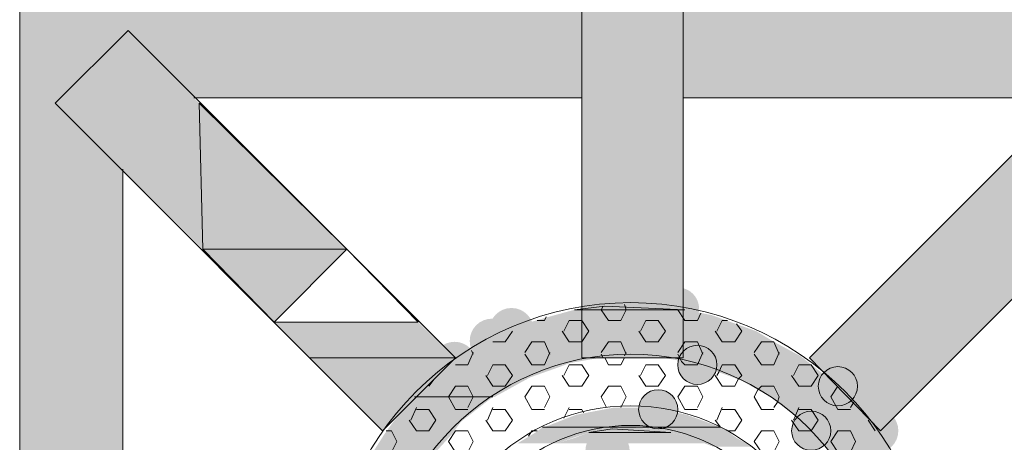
# Model space of a CAD drawing. Extents: x 3940905 to 4145695, y 925352 to 1109797.
# Tile 787 of 1056: x 4038846 to 4039127, y 1099977 to 1100098. Entities that reach past the tile are written whole.
import ezdxf

# ---------------------------------------------------------------- set-up
doc = ezdxf.new("R2010")
doc.units = 0
doc.header["$LTSCALE"] = 750
doc.header["$MEASUREMENT"] = 0
doc.layers.add('CKD Equipments', color=252, linetype='CONTINUOUS', lineweight=0)

msp = doc.modelspace()

# ---------------------------------------------------------------- hatches: boundary and pattern name
at = {"layer": 'CKD Equipments', "true_color": 0xffffff}
h = msp.add_hatch(color=7, dxfattribs=at)
h.paths.add_polyline_path([(4038845.56, 1100095.18), (4039006.35, 1100105.36), (4038845.56, 1100105.36)])
h.paths.add_polyline_path([(4039006.35, 1100095.18), (4038845.56, 1100095.18), (4039006.35, 1100105.36)])
at = {"layer": 'CKD Equipments', "true_color": 0x808080}
h = msp.add_hatch(color=8, dxfattribs=at)
h.paths.add_polyline_path([(4039006.35, 1100053.46), (4039035.35, 1100105.36), (4039006.35, 1100105.36)])
h.paths.add_polyline_path([(4039035.35, 1100053.46), (4039006.35, 1100053.46), (4039035.35, 1100105.36)])
at = {"layer": 'CKD Equipments', "true_color": 0xffffff}
h = msp.add_hatch(color=7, dxfattribs=at)
h.paths.add_polyline_path([(4039035.35, 1100095.18), (4039195.62, 1100105.36), (4039035.35, 1100105.36)])
h.paths.add_polyline_path([(4039195.62, 1100095.18), (4039035.35, 1100095.18), (4039195.62, 1100105.36)])
h = msp.add_hatch(color=7, dxfattribs=at)
h.paths.add_polyline_path([(4038845.56, 1100074.32), (4038876.6, 1100095.18), (4038845.56, 1100095.18)])
h.paths.add_polyline_path([(4038855.74, 1100074.32), (4038845.56, 1100074.32), (4038876.6, 1100095.18)])
at = {"layer": 'CKD Equipments', "true_color": 0x808080}
h = msp.add_hatch(color=8, dxfattribs=at)
h.paths.add_polyline_path([(4038855.74, 1100074.32), (4038896.95, 1100074.32), (4038876.6, 1100095.18)])
h.paths.add_polyline_path([(4038897.97, 1100032.6), (4038855.74, 1100074.32), (4038896.95, 1100074.32)])
at = {"layer": 'CKD Equipments', "true_color": 0xffffff}
h = msp.add_hatch(color=7, dxfattribs=at)
h.paths.add_polyline_path([(4038895.42, 1100075.85), (4039006.35, 1100095.18), (4038876.6, 1100095.18)])
h.paths.add_polyline_path([(4039006.35, 1100075.85), (4038895.42, 1100075.85), (4039006.35, 1100095.18)])
h = msp.add_hatch(color=7, dxfattribs=at)
h.paths.add_polyline_path([(4039035.35, 1100075.85), (4039165.1, 1100095.18), (4039035.35, 1100095.18)])
h.paths.add_polyline_path([(4039145.76, 1100075.85), (4039035.35, 1100075.85), (4039165.1, 1100095.18)])
h = msp.add_hatch(color=7, dxfattribs=at)
h.paths.add_polyline_path([(4038845.56, 1100055.49), (4038855.74, 1100074.32), (4038845.56, 1100074.32)])
h.paths.add_polyline_path([(4038875.07, 1100055.49), (4038845.56, 1100055.49), (4038855.74, 1100074.32)])
at = {"layer": 'CKD Equipments', "true_color": 0x808080}
h = msp.add_hatch(color=8, dxfattribs=at)
h.paths.add_polyline_path([(4039102.51, 1100032.6), (4039185.45, 1100074.32), (4039144.23, 1100074.32)])
h.paths.add_polyline_path([(4039143.73, 1100032.6), (4039102.51, 1100032.6), (4039185.45, 1100074.32)])
at = {"layer": 'CKD Equipments', "true_color": 0xffffff}
h = msp.add_hatch(color=7, dxfattribs=at)
h.paths.add_polyline_path([(4038845.56, 1099944.57), (4038875.07, 1100055.49), (4038845.56, 1100055.49)])
h.paths.add_polyline_path([(4038875.07, 1099944.57), (4038845.56, 1099944.57), (4038875.07, 1100055.49)])
at = {"layer": 'CKD Equipments', "true_color": 0xff0000}
h = msp.add_hatch(color=1, dxfattribs=at)
h.paths.add_polyline_path([(4039006.35, 1100001.56), (4039035.35, 1100053.46), (4039006.35, 1100053.46)])
h.paths.add_polyline_path([(4039035.35, 1100001.56), (4039006.35, 1100001.56), (4039035.35, 1100053.46)])
h = msp.add_hatch(color=1, dxfattribs=at)
h.paths.add_polyline_path([(4039122.86, 1100011.74), (4039081.65, 1100011.74), (4039102.51, 1100032.6)])
h.paths.add_polyline_path([(4039071.47, 1100001.56), (4039122.86, 1100011.74), (4039081.65, 1100011.74)])
h.paths.add_polyline_path([(4039112.69, 1100001.56), (4039071.47, 1100001.56), (4039122.86, 1100011.74)])
at = {"layer": 'CKD Equipments', "true_color": 0x808080}
h = msp.add_hatch(color=8, dxfattribs=at)
h.paths.add_polyline_path([(4039122.86, 1100011.74), (4039143.73, 1100032.6), (4039102.51, 1100032.6)])
h.paths.add_polyline_path([(4039143.73, 1100032.6), (4039122.86, 1100011.74)], flags=16)
h = msp.add_hatch(color=8, dxfattribs=at)
edge = h.paths.add_edge_path(flags=16)
edge.add_arc((4039033.82, 1100015.55), 6.11, 0, 360)
h = msp.add_hatch(color=8, dxfattribs=at)
edge = h.paths.add_edge_path(flags=16)
edge.add_arc((4038986.25, 1100009.45), 6.35, 0, 360)
h = msp.add_hatch(color=8, dxfattribs=at)
h.paths.add_polyline_path([(4039043.49, 1100013.77), (4039004.31, 1100015.3), (4039035.86, 1100015.3)])
h.paths.add_polyline_path([(4038998.71, 1100013.77), (4039043.49, 1100013.77), (4039004.31, 1100015.3)])
h = msp.add_hatch(color=8, dxfattribs=at)
h.paths.add_polyline_path([(4039030.77, 1100016.32), (4039012.96, 1100016.32), (4039017.54, 1100016.83)])
h.paths.add_polyline_path([(4039035.86, 1100015.3), (4039030.77, 1100016.32), (4039012.96, 1100016.32)])
h = msp.add_hatch(color=8, dxfattribs=at)
edge = h.paths.add_edge_path(flags=16)
edge.add_arc((4038980.65, 1100006.39), 6.35, 0, 360)
h = msp.add_hatch(color=8, dxfattribs=at)
h.paths.add_polyline_path([(4039049.09, 1100011.74), (4038998.71, 1100013.77), (4039043.49, 1100013.77)])
h.paths.add_polyline_path([(4038991.59, 1100011.74), (4039049.09, 1100011.74), (4038998.71, 1100013.77)])
at = {"layer": 'CKD Equipments', "true_color": 0xff0000}
h = msp.add_hatch(color=1, dxfattribs=at)
h.paths.add_polyline_path([(4038928.5, 1100001.56), (4038959.54, 1100011.74), (4038918.32, 1100011.74)])
h.paths.add_polyline_path([(4038970.22, 1100001.56), (4038928.5, 1100001.56), (4038959.54, 1100011.74)])
at = {"layer": 'CKD Equipments', "true_color": 0x808080}
h = msp.add_hatch(color=8, dxfattribs=at)
h.paths.add_polyline_path([(4039061.3, 1100006.14), (4038985.99, 1100009.19), (4039056.21, 1100009.19)])
h.paths.add_polyline_path([(4038979.38, 1100006.14), (4039061.3, 1100006.14), (4038985.99, 1100009.19)])
h = msp.add_hatch(color=8, dxfattribs=at)
h.paths.add_polyline_path([(4039056.21, 1100009.19), (4038991.59, 1100011.74), (4039049.09, 1100011.74)])
h.paths.add_polyline_path([(4038985.99, 1100009.19), (4039056.21, 1100009.19), (4038991.59, 1100011.74)])
h = msp.add_hatch(color=8, dxfattribs=at)
edge = h.paths.add_edge_path(flags=16)
edge.add_arc((4038969.97, 1099999.78), 6.35, 0, 360)
h = msp.add_hatch(color=8, dxfattribs=at)
h.paths.add_polyline_path([(4039067.91, 1100002.58), (4038979.38, 1100006.14), (4039061.3, 1100006.14)])
h.paths.add_polyline_path([(4038974.29, 1100002.58), (4039067.91, 1100002.58), (4038979.38, 1100006.14)])
h = msp.add_hatch(color=8, dxfattribs=at)
edge = h.paths.add_edge_path(flags=16)
edge.add_arc((4039039.42, 1099999.53), 5.6, 0, 360)
h = msp.add_hatch(color=8, dxfattribs=at)
h.paths.add_polyline_path([(4039002.78, 1100000.03), (4038972.76, 1100002.07), (4039014.49, 1100002.07)])
h.paths.add_polyline_path([(4038969.71, 1100000.03), (4039002.78, 1100000.03), (4038972.76, 1100002.07)])
h = msp.add_hatch(color=8, dxfattribs=at)
h.paths.add_polyline_path([(4039068.93, 1100002.07), (4038974.29, 1100002.58), (4039067.91, 1100002.58)])
h.paths.add_polyline_path([(4038972.76, 1100002.07), (4039068.93, 1100002.07), (4038974.29, 1100002.58)])
h = msp.add_hatch(color=8, dxfattribs=at)
h.paths.add_polyline_path([(4039071.47, 1100000.03), (4039026.7, 1100002.07), (4039068.93, 1100002.07)])
h.paths.add_polyline_path([(4039038.4, 1100000.03), (4039071.47, 1100000.03), (4039026.7, 1100002.07)])
at = {"layer": 'CKD Equipments', "true_color": 0xff0000}
h = msp.add_hatch(color=1, dxfattribs=at)
h.paths.add_polyline_path([(4039091.83, 1099980.7), (4039112.69, 1100001.56), (4039071.47, 1100001.56)])
h.paths.add_polyline_path([(4039112.69, 1100001.56), (4039091.83, 1099980.7)], flags=16)
at = {"layer": 'CKD Equipments', "true_color": 0x808080}
h = msp.add_hatch(color=8, dxfattribs=at)
edge = h.paths.add_edge_path(flags=16)
edge.add_arc((4038962.08, 1099993.42), 6.61, 0, 360)
h = msp.add_hatch(color=8, dxfattribs=at)
h.paths.add_polyline_path([(4038991.59, 1099995.96), (4038968.19, 1099999.02), (4039000.24, 1099999.02)])
h.paths.add_polyline_path([(4038965.13, 1099995.96), (4038991.59, 1099995.96), (4038968.19, 1099999.02)])
h = msp.add_hatch(color=8, dxfattribs=at)
h.paths.add_polyline_path([(4039000.24, 1099999.02), (4038969.71, 1100000.03), (4039002.78, 1100000.03)])
h.paths.add_polyline_path([(4038968.19, 1099999.02), (4039000.24, 1099999.02), (4038969.71, 1100000.03)])
h = msp.add_hatch(color=8, dxfattribs=at)
h.paths.add_polyline_path([(4039076.56, 1099995.96), (4039038.4, 1100000.03), (4039071.47, 1100000.03)])
h.paths.add_polyline_path([(4039049.6, 1099995.96), (4039076.56, 1099995.96), (4039038.4, 1100000.03)])
h = msp.add_hatch(color=8, dxfattribs=at)
edge = h.paths.add_edge_path(flags=16)
edge.add_arc((4039079.61, 1099993.42), 5.6, 0, 360)
h = msp.add_hatch(color=8, dxfattribs=at)
h.paths.add_polyline_path([(4038981.41, 1099990.37), (4038965.13, 1099995.96), (4038991.59, 1099995.96)])
h.paths.add_polyline_path([(4038958.52, 1099990.37), (4038981.41, 1099990.37), (4038965.13, 1099995.96)])
h = msp.add_hatch(color=8, dxfattribs=at)
h.paths.add_polyline_path([(4039078.09, 1099994.95), (4039049.6, 1099995.96), (4039076.56, 1099995.96)])
h.paths.add_polyline_path([(4039052.14, 1099994.95), (4039078.09, 1099994.95), (4039049.6, 1099995.96)])
h = msp.add_hatch(color=8, dxfattribs=at)
h.paths.add_polyline_path([(4039082.67, 1099990.37), (4039052.14, 1099994.95), (4039078.09, 1099994.95)])
h.paths.add_polyline_path([(4039060.28, 1099990.37), (4039082.67, 1099990.37), (4039052.14, 1099994.95)])
h = msp.add_hatch(color=8, dxfattribs=at)
edge = h.paths.add_edge_path(flags=16)
edge.add_arc((4039028.22, 1099986.81), 5.6, 0, 360)
h = msp.add_hatch(color=8, dxfattribs=at)
edge = h.paths.add_edge_path(flags=16)
edge.add_arc((4039028.22, 1099986.81), 5.6, 0, 360)
h = msp.add_hatch(color=8, dxfattribs=at)
h.paths.add_polyline_path([(4038958.52, 1099990.37), (4038980.91, 1099990.37), (4038981.41, 1099990.37)])
h.paths.add_polyline_path([(4038971.75, 1099983.24), (4038958.52, 1099990.37), (4038980.91, 1099990.37)])
h.paths.add_polyline_path([(4038952.41, 1099983.24), (4038971.75, 1099983.24), (4038958.52, 1099990.37)])
h = msp.add_hatch(color=8, dxfattribs=at)
h.paths.add_polyline_path([(4039087.25, 1099985.28), (4039060.28, 1099990.37), (4039082.67, 1099990.37)])
h.paths.add_polyline_path([(4039066.89, 1099985.28), (4039087.25, 1099985.28), (4039060.28, 1099990.37)])
h = msp.add_hatch(color=8, dxfattribs=at)
h.paths.add_polyline_path([(4039036.37, 1099985.28), (4039015.5, 1099987.31), (4039026.19, 1099987.31)])
h.paths.add_polyline_path([(4039004.82, 1099985.28), (4039036.37, 1099985.28), (4039015.5, 1099987.31)])
h = msp.add_hatch(color=8, dxfattribs=at)
edge = h.paths.add_edge_path(flags=16)
edge.add_arc((4039090.55, 1099980.7), 6.36, 0, 360)
h = msp.add_hatch(color=8, dxfattribs=at)
h.paths.add_polyline_path([(4039046.03, 1099981.72), (4039004.82, 1099985.28), (4039036.37, 1099985.28)])
h.paths.add_polyline_path([(4038995.66, 1099981.72), (4039046.03, 1099981.72), (4039004.82, 1099985.28)])
h = msp.add_hatch(color=8, dxfattribs=at)
edge = h.paths.add_edge_path(flags=16)
edge.add_arc((4039071.98, 1099980.7), 5.6, 0, 360)
h = msp.add_hatch(color=8, dxfattribs=at)
h.paths.add_polyline_path([(4039088.77, 1099983.24), (4039066.89, 1099985.28), (4039087.25, 1099985.28)])
h.paths.add_polyline_path([(4039069.44, 1099983.24), (4039088.77, 1099983.24), (4039066.89, 1099985.28)])
h = msp.add_hatch(color=8, dxfattribs=at)
h.paths.add_polyline_path([(4038969.2, 1099979.68), (4038952.41, 1099983.24), (4038971.75, 1099983.24)])
h.paths.add_polyline_path([(4038949.87, 1099979.68), (4038969.2, 1099979.68), (4038952.41, 1099983.24)])
h = msp.add_hatch(color=8, dxfattribs=at)
h.paths.add_polyline_path([(4039008.38, 1099980.19), (4038995.15, 1099981.72), (4039017.54, 1099981.72)])
h.paths.add_polyline_path([(4038993.12, 1099980.19), (4039008.38, 1099980.19), (4038995.15, 1099981.72)])
h = msp.add_hatch(color=8, dxfattribs=at)
edge = h.paths.add_edge_path(flags=16)
edge.add_arc((4039013.72, 1099974.85), 6.35, 0, 360)
h = msp.add_hatch(color=8, dxfattribs=at)
h.paths.add_polyline_path([(4039028.22, 1099981.21), (4039015, 1099981.21), (4039018.05, 1099981.72)])
h.paths.add_polyline_path([(4039031.79, 1099980.19), (4039028.22, 1099981.21), (4039015, 1099981.21)])
h = msp.add_hatch(color=8, dxfattribs=at)
h.paths.add_polyline_path([(4039047.05, 1099981.21), (4039021.1, 1099981.72), (4039046.03, 1099981.72)])
h.paths.add_polyline_path([(4039028.22, 1099981.21), (4039047.05, 1099981.21), (4039021.1, 1099981.72)])
h = msp.add_hatch(color=8, dxfattribs=at)
h.paths.add_polyline_path([(4039050.61, 1099978.66), (4039028.22, 1099981.21), (4039047.05, 1099981.21)])
h.paths.add_polyline_path([(4039037.38, 1099978.66), (4039050.61, 1099978.66), (4039028.22, 1099981.21)])
h = msp.add_hatch(color=8, dxfattribs=at)
h.paths.add_polyline_path([(4039094.88, 1099974.59), (4039069.44, 1099983.24), (4039088.77, 1099983.24)])
h.paths.add_polyline_path([(4039077.58, 1099974.59), (4039094.88, 1099974.59), (4039069.44, 1099983.24)])
h = msp.add_hatch(color=8, dxfattribs=at)
h.paths.add_polyline_path([(4038964.11, 1099974.09), (4038949.87, 1099979.68), (4038969.2, 1099979.68)])
h.paths.add_polyline_path([(4038946.31, 1099974.09), (4038964.11, 1099974.09), (4038949.87, 1099979.68)])
h = msp.add_hatch(color=8, dxfattribs=at)
h.paths.add_polyline_path([(4038999.22, 1099977.14), (4038993.12, 1099980.19), (4039008.38, 1099980.19)])
h.paths.add_polyline_path([(4038988.03, 1099977.14), (4038999.22, 1099977.14), (4038993.12, 1099980.19)])
h = msp.add_hatch(color=8, dxfattribs=at)
h.paths.add_polyline_path([(4039041.45, 1099977.14), (4039004.31, 1099978.66), (4039037.38, 1099978.66)])
h.paths.add_polyline_path([(4038999.22, 1099977.14), (4039041.45, 1099977.14), (4039004.31, 1099978.66)])
h = msp.add_hatch(color=8, dxfattribs=at)
h.paths.add_polyline_path([(4039037.38, 1099978.66), (4039008.38, 1099980.19), (4039031.79, 1099980.19)])
h.paths.add_polyline_path([(4039004.31, 1099978.66), (4039037.38, 1099978.66), (4039008.38, 1099980.19)])
h = msp.add_hatch(color=8, dxfattribs=at)
h.paths.add_polyline_path([(4039055.19, 1099976.12), (4039037.38, 1099978.66), (4039050.61, 1099978.66)])
h.paths.add_polyline_path([(4039044, 1099976.12), (4039055.19, 1099976.12), (4039037.38, 1099978.66)])

# ---------------------------------------------------------------- linework, layer by layer
at = {"layer": 'CKD Equipments', "color": 8, "true_color": 0x808080}
for p, q in [((4038845.56, 1099755.3, -7.61), (4038845.56, 1100105.36, -7.61)), ((4039006.35, 1100105.36, -7.61), (4039006.35, 1100001.56, -7.61)), ((4039035.35, 1100001.56, -7.61), (4039035.35, 1100105.36, -7.61)), ((4038855.74, 1100074.32, -7.61), (4038876.6, 1100095.18, -7.61)), ((4038970.22, 1100001.56, -7.61), (4038876.6, 1100095.18, -7.61)), ((4039071.47, 1100001.56, -7.61), (4039165.1, 1100095.18, -7.61)), ((4038949.36, 1099980.7, -7.61), (4038855.74, 1100074.32, -7.61)), ((4038895.42, 1100075.85, -7.61), (4039006.35, 1100075.85, -7.61)), ((4038939.18, 1100032.6, -7.61), (4038896.95, 1100074.32, -7.61)), ((4038896.95, 1100074.32, -7.61), (4038897.97, 1100032.6, -7.61)), ((4039035.35, 1100075.85, -7.61), (4039145.76, 1100075.85, -7.61)), ((4039091.83, 1099980.7, -7.61), (4039185.45, 1100074.32, -7.61)), ((4038875.07, 1099944.57, -7.61), (4038875.07, 1100055.49, -7.61)), ((4038939.18, 1100032.6, -7.61), (4038897.97, 1100032.6, -7.61)), ((4038897.97, 1100032.6, -7.61), (4038918.32, 1100011.74, -7.61)), ((4038897.97, 1100032.6, -7.61), (4038939.18, 1100032.6, -7.61)), ((4038918.32, 1100011.74, -7.61), (4038939.18, 1100032.6, -7.61)), ((4039004.31, 1100015.3, -7.61), (4039012.96, 1100016.32, -7.61)), ((4039035.86, 1100015.3, -7.61), (4039004.31, 1100015.3, -7.61)), ((4039012.45, 1100016.32, -7.61), (4039011.94, 1100015.3, -7.61)), ((4039011.94, 1100015.3, -7.61), (4039013.98, 1100012.25, -7.61)), ((4039012.96, 1100016.32, -7.61), (4039035.86, 1100015.3, -7.61)), ((4039019.07, 1100015.3, -7.61), (4039017.54, 1100012.25, -7.61)), ((4039018.56, 1100016.83, -7.61), (4039019.07, 1100015.3, -7.61)), ((4039033.82, 1100015.3, -7.61), (4039035.86, 1100012.25, -7.61)), ((4038995.66, 1100012.25, -7.61), (4038993.63, 1100012.25, -7.61)), ((4038996.17, 1100013.26, -7.61), (4038995.66, 1100012.25, -7.61)), ((4039002.78, 1100012.25, -7.61), (4039001.26, 1100009.19, -7.61)), ((4039006.35, 1100012.25, -7.61), (4039002.78, 1100012.25, -7.61)), ((4039006.35, 1100012.25, -7.61), (4039008.38, 1100009.19, -7.61)), ((4039017.54, 1100012.25, -7.61), (4039013.98, 1100012.25, -7.61)), ((4039024.66, 1100012.25, -7.61), (4039023.14, 1100009.19, -7.61)), ((4039028.22, 1100012.25, -7.61), (4039024.66, 1100012.25, -7.61)), ((4039028.22, 1100012.25, -7.61), (4039030.26, 1100009.19, -7.61)), ((4039039.42, 1100012.25, -7.61), (4039035.86, 1100012.25, -7.61)), ((4039040.44, 1100014.28, -7.61), (4039039.42, 1100012.25, -7.61)), ((4039046.54, 1100012.25, -7.61), (4039045.02, 1100009.19, -7.61)), ((4039048.07, 1100012.25, -7.61), (4039046.54, 1100012.25, -7.61)), ((4038986.5, 1100009.19, -7.61), (4038984.47, 1100006.14, -7.61)), ((4039000.75, 1100009.19, -7.61), (4039002.78, 1100006.14, -7.61)), ((4039008.38, 1100009.19, -7.61), (4039006.35, 1100006.14, -7.61)), ((4039022.63, 1100009.19, -7.61), (4039024.66, 1100006.14, -7.61)), ((4039030.26, 1100009.19, -7.61), (4039028.22, 1100006.14, -7.61)), ((4039044.51, 1100009.19, -7.61), (4039046.54, 1100006.14, -7.61)), ((4039052.14, 1100009.19, -7.61), (4039050.1, 1100006.14, -7.61)), ((4039050.61, 1100011.23, -7.61), (4039052.14, 1100009.19, -7.61)), ((4038974.8, 1100003.6, -7.61), (4038975.31, 1100002.58, -7.61)), ((4038984.47, 1100006.14, -7.61), (4038980.91, 1100006.14, -7.61)), ((4038992.1, 1100006.14, -7.61), (4038990.06, 1100003.09, -7.61)), ((4038995.66, 1100006.14, -7.61), (4038992.1, 1100006.14, -7.61)), ((4038995.66, 1100006.14, -7.61), (4038997.19, 1100002.58, -7.61)), ((4039006.35, 1100006.14, -7.61), (4039002.78, 1100006.14, -7.61)), ((4039013.98, 1100006.14, -7.61), (4039011.94, 1100003.09, -7.61)), ((4039017.54, 1100006.14, -7.61), (4039013.98, 1100006.14, -7.61)), ((4039017.54, 1100006.14, -7.61), (4039019.07, 1100002.58, -7.61)), ((4039028.22, 1100006.14, -7.61), (4039024.66, 1100006.14, -7.61)), ((4039035.86, 1100006.14, -7.61), (4039033.82, 1100003.09, -7.61)), ((4039039.42, 1100006.14, -7.61), (4039035.86, 1100006.14, -7.61)), ((4039039.42, 1100006.14, -7.61), (4039040.95, 1100002.58, -7.61)), ((4039050.1, 1100006.14, -7.61), (4039046.54, 1100006.14, -7.61)), ((4039057.74, 1100006.14, -7.61), (4039055.7, 1100003.09, -7.61)), ((4039061.3, 1100006.14, -7.61), (4039057.74, 1100006.14, -7.61)), ((4039061.3, 1100006.14, -7.61), (4039062.82, 1100002.58, -7.61)), ((4038970.22, 1100001.56, -7.61), (4038949.36, 1099980.7, -7.61)), ((4038975.31, 1100003.09, -7.61), (4038973.78, 1099999.53, -7.61)), ((4038990.06, 1100002.58, -7.61), (4038992.1, 1099999.53, -7.61)), ((4038997.19, 1100003.09, -7.61), (4038995.66, 1099999.53, -7.61)), ((4039006.35, 1100001.56, -7.61), (4039035.35, 1100001.56, -7.61)), ((4039011.94, 1100002.58, -7.61), (4039012.45, 1100001.56, -7.61)), ((4039012.96, 1100001.56, -7.61), (4039013.98, 1099999.53, -7.61)), ((4039018.56, 1100001.56, -7.61), (4039017.54, 1099999.53, -7.61)), ((4039019.07, 1100003.09, -7.61), (4039018.56, 1100002.07, -7.61)), ((4039033.82, 1100002.58, -7.61), (4039034.84, 1100000.54, -7.61)), ((4039040.95, 1100003.09, -7.61), (4039039.42, 1099999.53, -7.61)), ((4039055.7, 1100002.58, -7.61), (4039057.74, 1099999.53, -7.61)), ((4039062.82, 1100003.09, -7.61), (4039061.3, 1099999.53, -7.61)), ((4039071.47, 1100001.56, -7.61), (4039091.83, 1099980.7, -7.61)), ((4038973.78, 1099999.53, -7.61), (4038970.22, 1099999.53, -7.61)), ((4038980.91, 1099999.53, -7.61), (4038979.38, 1099996.47, -7.61)), ((4038984.47, 1099999.53, -7.61), (4038980.91, 1099999.53, -7.61)), ((4038984.47, 1099999.53, -7.61), (4038986.5, 1099996.47, -7.61)), ((4038995.66, 1099999.53, -7.61), (4038992.1, 1099999.53, -7.61)), ((4039002.78, 1099999.53, -7.61), (4039001.26, 1099996.47, -7.61)), ((4039006.35, 1099999.53, -7.61), (4039002.78, 1099999.53, -7.61)), ((4039006.35, 1099999.53, -7.61), (4039008.38, 1099996.47, -7.61)), ((4039017.54, 1099999.53, -7.61), (4039013.98, 1099999.53, -7.61)), ((4039024.66, 1099999.53, -7.61), (4039023.14, 1099996.47, -7.61)), ((4039028.22, 1099999.53, -7.61), (4039024.66, 1099999.53, -7.61)), ((4039028.22, 1099999.53, -7.61), (4039030.26, 1099996.47, -7.61)), ((4039034.84, 1100000.54, -7.61), (4039035.86, 1099999.53, -7.61)), ((4039039.42, 1099999.53, -7.61), (4039035.86, 1099999.53, -7.61)), ((4039046.54, 1099999.53, -7.61), (4039045.52, 1099997.49, -7.61)), ((4039050.1, 1099999.53, -7.61), (4039046.54, 1099999.53, -7.61)), ((4039050.1, 1099999.53, -7.61), (4039052.14, 1099996.47, -7.61)), ((4039061.3, 1099999.53, -7.61), (4039057.74, 1099999.53, -7.61)), ((4039068.42, 1099999.53, -7.61), (4039066.89, 1099996.47, -7.61)), ((4039071.98, 1099999.53, -7.61), (4039068.42, 1099999.53, -7.61)), ((4039071.98, 1099999.53, -7.61), (4039074.02, 1099996.47, -7.61)), ((4038964.11, 1099995.46, -7.61), (4038962.59, 1099993.42, -7.61)), ((4038978.87, 1099996.47, -7.61), (4038980.91, 1099993.42, -7.61)), ((4038986.5, 1099996.47, -7.61), (4038984.47, 1099993.42, -7.61)), ((4039000.75, 1099996.47, -7.61), (4039002.78, 1099993.42, -7.61)), ((4039008.38, 1099996.47, -7.61), (4039006.35, 1099993.42, -7.61)), ((4039022.63, 1099996.47, -7.61), (4039024.66, 1099993.42, -7.61)), ((4039030.26, 1099996.47, -7.61), (4039028.22, 1099993.42, -7.61)), ((4039044.51, 1099996.47, -7.61), (4039046.54, 1099993.42, -7.61)), ((4039045.52, 1099997.49, -7.61), (4039045.02, 1099996.47, -7.61)), ((4039051.12, 1099995.46, -7.61), (4039050.1, 1099993.42, -7.61)), ((4039052.14, 1099996.47, -7.61), (4039051.12, 1099995.46, -7.61)), ((4039066.39, 1099996.47, -7.61), (4039068.42, 1099993.42, -7.61)), ((4039074.02, 1099996.47, -7.61), (4039071.98, 1099993.42, -7.61)), ((4038970.22, 1099993.42, -7.61), (4038968.19, 1099990.37, -7.61)), ((4038973.78, 1099993.42, -7.61), (4038970.22, 1099993.42, -7.61)), ((4038973.78, 1099993.42, -7.61), (4038975.31, 1099990.37, -7.61)), ((4038984.47, 1099993.42, -7.61), (4038980.91, 1099993.42, -7.61)), ((4038992.1, 1099993.42, -7.61), (4038990.06, 1099990.37, -7.61)), ((4038995.66, 1099993.42, -7.61), (4038992.1, 1099993.42, -7.61)), ((4038995.66, 1099993.42, -7.61), (4038997.19, 1099990.37, -7.61)), ((4039006.35, 1099993.42, -7.61), (4039002.78, 1099993.42, -7.61)), ((4039013.98, 1099993.42, -7.61), (4039011.94, 1099990.37, -7.61)), ((4039017.54, 1099993.42, -7.61), (4039013.98, 1099993.42, -7.61)), ((4039017.54, 1099993.42, -7.61), (4039019.07, 1099990.37, -7.61)), ((4039028.22, 1099993.42, -7.61), (4039024.66, 1099993.42, -7.61)), ((4039035.86, 1099993.42, -7.61), (4039033.82, 1099990.37, -7.61)), ((4039039.42, 1099993.42, -7.61), (4039035.86, 1099993.42, -7.61)), ((4039039.42, 1099993.42, -7.61), (4039040.95, 1099990.37, -7.61)), ((4039050.1, 1099993.42, -7.61), (4039046.54, 1099993.42, -7.61)), ((4039056.72, 1099992.4, -7.61), (4039055.7, 1099990.37, -7.61)), ((4039057.74, 1099993.42, -7.61), (4039056.72, 1099992.4, -7.61)), ((4039061.3, 1099993.42, -7.61), (4039057.74, 1099993.42, -7.61)), ((4039061.3, 1099993.42, -7.61), (4039062.82, 1099990.37, -7.61)), ((4039071.98, 1099993.42, -7.61), (4039068.42, 1099993.42, -7.61)), ((4039079.61, 1099993.42, -7.61), (4039077.58, 1099990.37, -7.61)), ((4038980.91, 1099990.37, -7.61), (4038958.52, 1099990.37, -7.61)), ((4038958.52, 1099990.37, -7.61), (4038980.91, 1099990.37, -7.61)), ((4038968.19, 1099990.37, -7.61), (4038970.22, 1099986.81, -7.61)), ((4038975.31, 1099990.37, -7.61), (4038973.78, 1099987.31, -7.61)), ((4038990.06, 1099990.37, -7.61), (4038992.1, 1099986.81, -7.61)), ((4038997.19, 1099990.37, -7.61), (4038995.66, 1099987.31, -7.61)), ((4039011.94, 1099990.37, -7.61), (4039013.47, 1099987.31, -7.61)), ((4039019.07, 1099990.37, -7.61), (4039017.54, 1099987.31, -7.61)), ((4039033.82, 1099990.37, -7.61), (4039035.86, 1099986.81, -7.61)), ((4039040.95, 1099990.37, -7.61), (4039039.42, 1099987.31, -7.61)), ((4039055.7, 1099990.37, -7.61), (4039057.74, 1099986.81, -7.61)), ((4039062.82, 1099990.37, -7.61), (4039062.32, 1099988.84, -7.61)), ((4039077.58, 1099990.37, -7.61), (4039079.61, 1099986.81, -7.61)), ((4038959.03, 1099987.31, -7.61), (4038957.5, 1099983.75, -7.61)), ((4038962.59, 1099986.81, -7.61), (4038959.03, 1099986.81, -7.61)), ((4038962.59, 1099986.81, -7.61), (4038964.62, 1099983.75, -7.61)), ((4038973.78, 1099986.81, -7.61), (4038970.22, 1099986.81, -7.61)), ((4038980.91, 1099987.31, -7.61), (4038979.38, 1099983.75, -7.61)), ((4038984.47, 1099986.81, -7.61), (4038980.91, 1099986.81, -7.61)), ((4038984.47, 1099986.81, -7.61), (4038986.5, 1099983.75, -7.61)), ((4038995.66, 1099986.81, -7.61), (4038992.1, 1099986.81, -7.61)), ((4039002.78, 1099987.31, -7.61), (4039001.26, 1099984.26, -7.61)), ((4039006.35, 1099986.81, -7.61), (4039002.78, 1099986.81, -7.61)), ((4039006.35, 1099986.81, -7.61), (4039006.85, 1099985.79, -7.61)), ((4039039.42, 1099986.81, -7.61), (4039035.86, 1099986.81, -7.61)), ((4039046.54, 1099987.31, -7.61), (4039045.02, 1099983.75, -7.61)), ((4039050.1, 1099986.81, -7.61), (4039046.54, 1099986.81, -7.61)), ((4039050.1, 1099986.81, -7.61), (4039052.14, 1099983.75, -7.61)), ((4039061.3, 1099986.81, -7.61), (4039057.74, 1099986.81, -7.61)), ((4039062.32, 1099988.84, -7.61), (4039061.3, 1099987.31, -7.61)), ((4039068.42, 1099987.31, -7.61), (4039067.4, 1099984.77, -7.61)), ((4039071.98, 1099986.81, -7.61), (4039068.42, 1099986.81, -7.61)), ((4039071.98, 1099986.81, -7.61), (4039074.02, 1099983.75, -7.61)), ((4039083.18, 1099986.81, -7.61), (4039079.61, 1099986.81, -7.61)), ((4039084.19, 1099988.84, -7.61), (4039083.18, 1099987.31, -7.61)), ((4038956.99, 1099983.75, -7.61), (4038959.03, 1099980.7, -7.61)), ((4038964.62, 1099983.75, -7.61), (4038962.59, 1099980.7, -7.61)), ((4038978.87, 1099983.75, -7.61), (4038980.91, 1099980.7, -7.61)), ((4038986.5, 1099983.75, -7.61), (4038984.47, 1099980.7, -7.61)), ((4039044.51, 1099983.75, -7.61), (4039046.03, 1099981.72, -7.61)), ((4039052.14, 1099983.75, -7.61), (4039050.1, 1099980.7, -7.61)), ((4039066.39, 1099983.75, -7.61), (4039068.42, 1099980.7, -7.61)), ((4039067.4, 1099984.77, -7.61), (4039066.89, 1099983.75, -7.61)), ((4039074.02, 1099983.75, -7.61), (4039071.98, 1099980.7, -7.61)), ((4039088.26, 1099983.75, -7.61), (4039090.3, 1099980.7, -7.61)), ((4038995.15, 1099981.72, -7.61), (4039017.54, 1099981.72, -7.61)), ((4038995.66, 1099981.72, -7.61), (4038995.15, 1099981.72, -7.61)), ((4039017.54, 1099981.72, -7.61), (4038995.66, 1099981.72, -7.61)), ((4039017.54, 1099981.72, -7.61), (4038995.66, 1099981.72, -7.61)), ((4038995.66, 1099981.72, -7.61), (4039018.05, 1099981.72, -7.61)), ((4039008.38, 1099980.19, -7.61), (4039015, 1099981.21, -7.61)), ((4039015, 1099981.21, -7.61), (4039031.79, 1099980.19, -7.61)), ((4039018.05, 1099981.72, -7.61), (4039017.54, 1099981.72, -7.61)), ((4039017.54, 1099981.72, -7.61), (4039017.54, 1099981.72, -7.61)), ((4039018.05, 1099981.72, -7.61), (4039018.05, 1099981.72, -7.61)), ((4039018.05, 1099981.72, -7.61), (4039046.03, 1099981.72, -7.61)), ((4039046.03, 1099981.72, -7.61), (4039018.05, 1099981.72, -7.61)), ((4039018.05, 1099981.72, -7.61), (4039046.03, 1099981.72, -7.61)), ((4039021.1, 1099981.72, -7.61), (4039018.05, 1099981.72, -7.61)), ((4039018.05, 1099981.72, -7.61), (4039018.05, 1099981.72, -7.61)), ((4039046.03, 1099981.72, -7.61), (4039021.1, 1099981.72, -7.61)), ((4038951.9, 1099980.7, -7.61), (4038950.38, 1099980.7, -7.61)), ((4038951.9, 1099980.7, -7.61), (4038953.43, 1099977.65, -7.61)), ((4038962.59, 1099980.7, -7.61), (4038959.03, 1099980.7, -7.61)), ((4038970.22, 1099980.7, -7.61), (4038968.19, 1099977.65, -7.61)), ((4038973.78, 1099980.7, -7.61), (4038970.22, 1099980.7, -7.61)), ((4038973.78, 1099980.7, -7.61), (4038975.31, 1099977.65, -7.61)), ((4038984.47, 1099980.7, -7.61), (4038980.91, 1099980.7, -7.61)), ((4038992.1, 1099980.7, -7.61), (4038991.08, 1099979.17, -7.61)), ((4038993.63, 1099980.7, -7.61), (4038992.1, 1099980.7, -7.61)), ((4039031.79, 1099980.19, -7.61), (4039008.38, 1099980.19, -7.61)), ((4039050.1, 1099980.7, -7.61), (4039048.07, 1099980.7, -7.61)), ((4039057.74, 1099980.7, -7.61), (4039055.7, 1099977.65, -7.61)), ((4039061.3, 1099980.7, -7.61), (4039057.74, 1099980.7, -7.61)), ((4039061.3, 1099980.7, -7.61), (4039062.82, 1099977.65, -7.61)), ((4039071.98, 1099980.7, -7.61), (4039068.42, 1099980.7, -7.61)), ((4039079.61, 1099980.7, -7.61), (4039077.58, 1099977.65, -7.61)), ((4039083.18, 1099980.7, -7.61), (4039079.61, 1099980.7, -7.61)), ((4039083.18, 1099980.7, -7.61), (4039084.7, 1099977.65, -7.61)), ((4038953.43, 1099977.65, -7.61), (4038951.9, 1099974.59, -7.61)), ((4038968.19, 1099977.65, -7.61), (4038970.22, 1099974.59, -7.61)), ((4038975.31, 1099977.65, -7.61), (4038973.78, 1099974.59, -7.61)), ((4039055.7, 1099977.65, -7.61), (4039057.74, 1099974.59, -7.61)), ((4039062.82, 1099977.65, -7.61), (4039061.3, 1099974.59, -7.61)), ((4039077.58, 1099977.65, -7.61), (4039079.61, 1099974.59, -7.61)), ((4039084.7, 1099977.65, -7.61), (4039083.18, 1099974.59, -7.61))]:
    msp.add_line(p, q, dxfattribs=at)
at = {"layer": 'CKD Equipments', "color": 1, "true_color": 0xff0000}
for p, q in [((4038939.18, 1100032.6, -7.61), (4038918.32, 1100011.74, -7.61)), ((4038918.32, 1100011.74, -7.61), (4038939.18, 1100032.6, -7.61)), ((4038939.18, 1100032.6, -7.61), (4038918.32, 1100011.74, -7.61)), ((4038939.18, 1100032.6, -7.61), (4038939.18, 1100032.6, -7.61)), ((4038959.54, 1100011.74, -7.61), (4038939.18, 1100032.6, -7.61)), ((4038939.18, 1100032.6, -7.61), (4038939.18, 1100032.6, -7.61)), ((4038918.32, 1100011.74, -7.61), (4038959.54, 1100011.74, -7.61)), ((4038970.22, 1100001.56, -7.61), (4038928.5, 1100001.56, -7.61)), ((4038928.5, 1100001.56, -7.61), (4038949.36, 1099980.7, -7.61)), ((4038949.36, 1099980.7, -7.61), (4038970.22, 1100001.56, -7.61))]:
    msp.add_line(p, q, dxfattribs=at)
at = {"layer": 'CKD Equipments', "color": 8, "true_color": 0x808080}
for centre, radius in [((4039020.34, 1099930.58, -7.61), 86.75), ((4039039.42, 1099999.53, -7.61), 5.6), ((4039020.34, 1099930.58, -7.61), 72), ((4039079.61, 1099993.42, -7.61), 5.6), ((4039028.22, 1099986.81, -7.61), 5.6), ((4039028.22, 1099986.81, -7.61), 5.6), ((4039020.34, 1099930.58, -7.61), 57.24), ((4039071.98, 1099980.7, -7.61), 5.6), ((4039020.34, 1099930.58, -7.61), 51.64)]:
    msp.add_circle(centre, radius, dxfattribs=at)
for points in [[(4038897.97, 1100032.6, -7.61), (4038939.18, 1100032.6, -7.61), (4038896.95, 1100074.32, -7.61)], [(4038918.32, 1100011.74, -7.61), (4038939.18, 1100032.6, -7.61), (4038897.97, 1100032.6, -7.61)], [(4039035.86, 1100015.3, -7.61), (4039004.31, 1100015.3, -7.61), (4039012.96, 1100016.32, -7.61)], [(4039031.79, 1099980.19, -7.61), (4039008.38, 1099980.19, -7.61), (4039015, 1099981.21, -7.61)]]:
    msp.add_solid(points, dxfattribs=at)
at = {"layer": 'CKD Equipments', "color": 1, "true_color": 0xff0000}
msp.add_solid([(4038949.36, 1099980.7, -7.61), (4038970.22, 1100001.56, -7.61), (4038928.5, 1100001.56, -7.61)], dxfattribs=at)

doc.saveas('drawing.dxf')
